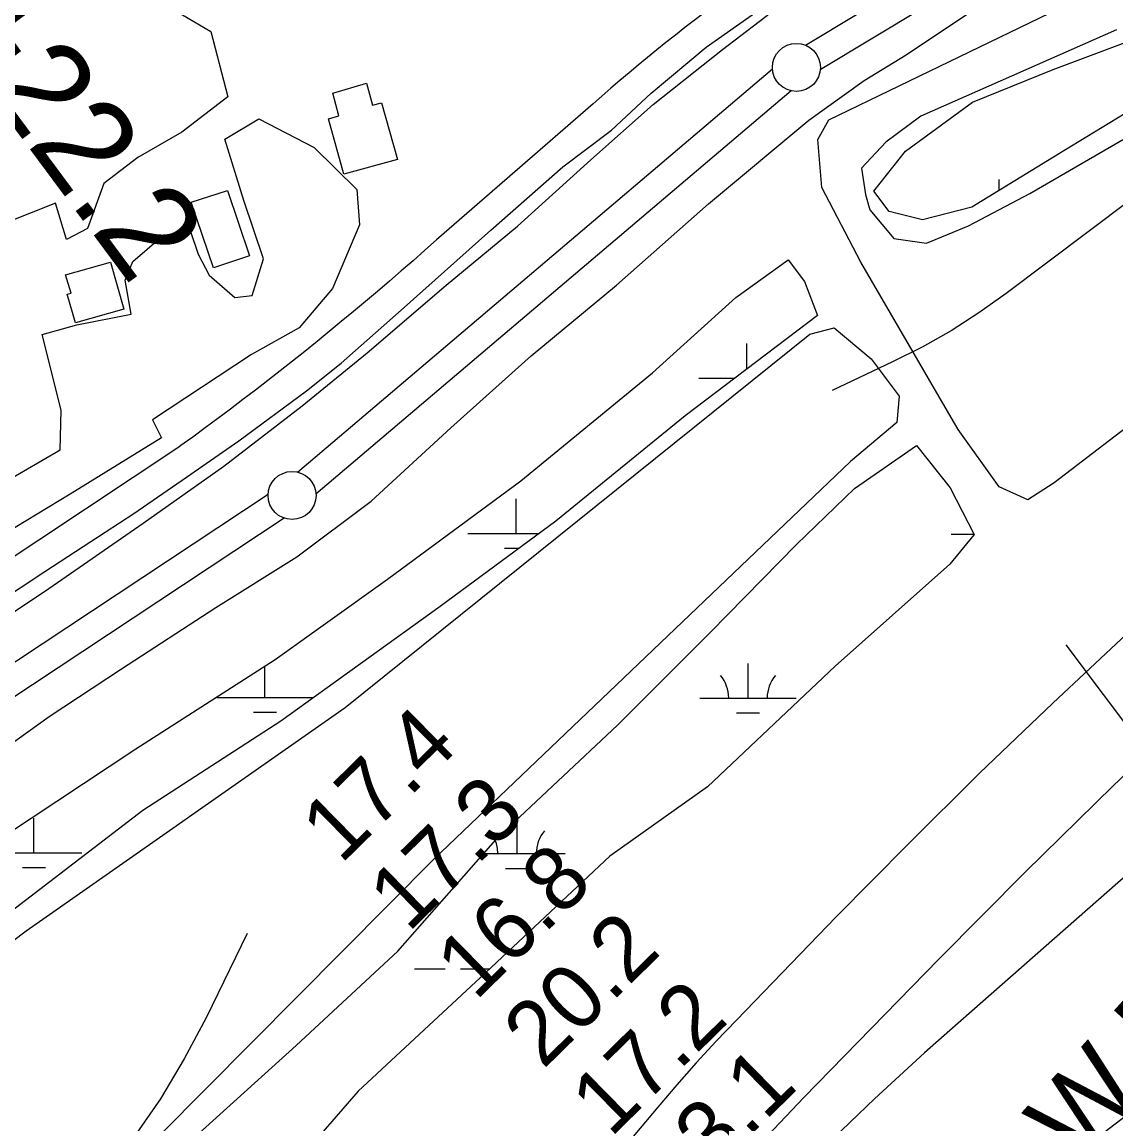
# Model space of a CAD drawing. Extents: x 3477039 to 3515015, y 546746 to 572297.
# Drawn here: x 3509543 to 3510682, y 562010 to 563158 of the extents above; entities that cross this region are included whole.
import ezdxf

# ---------------------------------------------------------------- set-up
doc = ezdxf.new("R2010")
doc.units = 0
for name, color, linetype in [('V-BLDG-OTLN', 7, 'Continuous'), ('V-LEVE-TOET', 7, 'Continuous'), ('V-RIVR-EDGE', 7, 'Continuous'), ('V-RIVR-RANG', 7, 'Continuous'), ('V-ROAD-CNTR', 7, 'Continuous'), ('V-SITE-VEGE', 7, 'Continuous'), ('V-SURV-IDEN', 7, 'Continuous'), ('V-SURV-LINE', 7, 'Continuous'), ('V-TOPO-DPTH', 7, 'Continuous'), ('V-TOPO-MINR', 7, 'Continuous'), ('V-TOPO-SHOR', 7, 'Continuous'), ('V-TOPO-WATR-IDEN', 7, 'Continuous'), ('V-UTIL-LINE', 7, 'Continuous'), ('V-WETL-SWMP', 7, 'Continuous')]:
    doc.layers.add(name, color=color, linetype=linetype)

msp = doc.modelspace()

# ---------------------------------------------------------------- linework, layer by layer
at = {"layer": 'V-BLDG-OTLN'}
for points in [[(3509866.6, 563083.9), (3509901.7, 563094.5), (3509908.1, 563071.4), (3509917.6, 563074), (3509934, 563014.9), (3509878.3, 562999.5), (3509862.3, 563057.3), (3509873.1, 563060.3)], [(3509719.1, 562970.5), (3509757.1, 562982.5), (3509780.1, 562914.7), (3509742.4, 562901.9)], [(3509588.4, 562894.9), (3509635.2, 562908.1), (3509649.1, 562859), (3509598.7, 562844.8), (3509590.2, 562874.7), (3509594.1, 562875.8)]]:
    msp.add_lwpolyline(points, close=True, dxfattribs=at)
at = {"layer": 'V-LEVE-TOET'}
for points in [[(3509471.1, 562501.6), (3509571.1, 562568.1), (3509669.2, 562636), (3509753.2, 562695.6), (3509834.9, 562758.5), (3509902.6, 562813.6), (3509984.6, 562884.1), (3510059.1, 562945.5), (3510135.5, 563014.4), (3510200.5, 563072.2), (3510272.7, 563129.5), (3510329.7, 563173), (3510402.2, 563220.2), (3510472.2, 563261.5), (3510552.2, 563307.5), (3510642.6, 563360.6), (3510732.2, 563416.1), (3510817.5, 563468.3), (3510911.4, 563523), (3511008.6, 563584.1), (3511109.9, 563640.1), (3511197.3, 563687.7), (3511263.7, 563730.2)], [(3509471.1, 562363), (3509571.2, 562434.7), (3509646.6, 562484.3), (3509745, 562548.4), (3509829.4, 562601), (3509906.8, 562659), (3509989.5, 562735.4), (3510073.3, 562810.5), (3510162.2, 562884.1), (3510258, 562968.6), (3510362.5, 563055.7), (3510420, 563097.3), (3510463.8, 563123.9), (3510535, 563171.4), (3510658.5, 563238.8), (3510743.8, 563287.8), (3510836.9, 563343.8), (3510941.2, 563402.8), (3511053.6, 563465.4), (3511074.3, 563480.4), (3511091.4, 563493.9)]]:
    msp.add_lwpolyline(points, dxfattribs=at)
at = {"layer": 'V-RIVR-EDGE'}
msp.add_lwpolyline([(3510706.7, 562029.8), (3510671.1, 562002.3)], dxfattribs=at)
at = {"layer": 'V-ROAD-CNTR'}
for points in [[(3510333.8, 563225.5), (3510323.5, 563218.4), (3510313.3, 563211.3), (3510303.1, 563204.2), (3510293, 563196.9), (3510282.9, 563189.6), (3510272.9, 563182.3), (3510262.9, 563174.8), (3510253, 563167.4), (3510243.1, 563159.8), (3510233.3, 563152.2), (3510223.5, 563144.5), (3510213.7, 563136.8), (3510204.1, 563129), (3510194.4, 563121.1), (3510184.8, 563113.2), (3510175.3, 563105.2), (3510165.8, 563097.1), (3510156.4, 563089), (3510147, 563080.9), (3510138, 563072.9)], [(3510333.8, 563225.5), (3510323.5, 563218.4), (3510313.3, 563211.3), (3510303.1, 563204.2), (3510293, 563196.9), (3510282.9, 563189.6), (3510272.9, 563182.3), (3510262.9, 563174.8), (3510253, 563167.4), (3510243.1, 563159.8), (3510233.3, 563152.2), (3510223.5, 563144.5), (3510213.7, 563136.8), (3510204.1, 563129), (3510194.4, 563121.1), (3510184.8, 563113.2), (3510175.3, 563105.2), (3510165.8, 563097.1), (3510156.4, 563089), (3510147, 563080.9), (3510138, 563072.9)], [(3510138, 563072.9), (3509974.7, 562931.2)], [(3510138, 563072.9), (3509974.7, 562931.2)], [(3509974.7, 562931.2), (3509962.5, 562920.3), (3509950.3, 562909.5), (3509937.9, 562898.8), (3509925.6, 562888.1), (3509913.1, 562877.5), (3509900.7, 562867), (3509888.1, 562856.5), (3509875.6, 562846), (3509862.9, 562835.7), (3509850.3, 562825.4), (3509837.5, 562815.1), (3509824.8, 562804.9), (3509811.9, 562794.8), (3509799, 562784.8), (3509786.1, 562774.8), (3509773.1, 562764.9), (3509760.1, 562755), (3509747, 562745.2), (3509733.9, 562735.5), (3509720.8, 562725.8), (3509707.5, 562716.2), (3509707.4, 562716.1)], [(3509974.7, 562931.2), (3509962.5, 562920.3), (3509950.3, 562909.5), (3509937.9, 562898.8), (3509925.6, 562888.1), (3509913.1, 562877.5), (3509900.7, 562867), (3509888.1, 562856.5), (3509875.6, 562846), (3509862.9, 562835.7), (3509850.3, 562825.4), (3509837.5, 562815.1), (3509824.8, 562804.9), (3509811.9, 562794.8), (3509799, 562784.8), (3509786.1, 562774.8), (3509773.1, 562764.9), (3509760.1, 562755), (3509747, 562745.2), (3509733.9, 562735.5), (3509720.8, 562725.8), (3509707.5, 562716.2), (3509707.4, 562716.1)], [(3509707.4, 562716.1), (3509511.8, 562586.1), (3509145.7, 562343), (3508859.7, 562155.3)], [(3509707.4, 562716.1), (3509511.8, 562586.1), (3509145.7, 562343), (3508859.7, 562155.3)]]:
    msp.add_lwpolyline(points, dxfattribs=at)
at = {"layer": 'V-SITE-VEGE'}
for points in [[(3509524.6, 563273.2), (3509563.6, 563167.4), (3509605.5, 563172.2), (3509653.3, 563186.3), (3509710.3, 563165.7), (3509739.8, 563148.1), (3509757.4, 563080), (3509709.4, 563043.5), (3509663.7, 563017.1), (3509628.1, 562989.9), (3509611.1, 562943), (3509589.4, 562931.6), (3509578.1, 562969.3), (3509452.7, 562919.6)], [(3510750.8, 562779.9), (3510617.8, 562678.3), (3510590.4, 562660.3), (3510560.8, 562674.1), (3510517.9, 562733.7), (3510416.6, 562907.8), (3510376.1, 562985.6), (3510371.9, 563035.8), (3510383.4, 563056.2), (3510749.5, 563233.7)], [(3510682.8, 563149.8), (3510479.2, 563060.1), (3510442.5, 563033), (3510417.3, 563005.8), (3510421.6, 562978.4), (3510426.1, 562962.4), (3510450.9, 562932.6), (3510485.1, 562927.8), (3510528.6, 562945.7), (3510592.6, 562979.5), (3510732.3, 563060.5)], [(3509525.4, 562679.1), (3509582.8, 562712.7), (3509583.8, 562753.9), (3509564.1, 562832.8), (3509600.3, 562842.6), (3509656.8, 562853.8), (3509650.5, 562889.3), (3509658.6, 562908.7), (3509688.4, 562934.5), (3509718.1, 562940.8), (3509726.6, 562916.2), (3509738, 562894.4), (3509764.6, 562871.1), (3509782.7, 562873.1), (3509794.5, 562911.4), (3509774, 562972.2), (3509754.2, 563036), (3509789.7, 563057.4), (3509847.4, 563027.4), (3509891.8, 562983.7), (3509894.5, 562946.8), (3509866.5, 562880.5), (3509831.6, 562839.5), (3509782.2, 562811.7), (3509679.1, 562743.8), (3509688.4, 562724.9), (3509593.3, 562666.3), (3509512.7, 562617.8)], [(3508836.2, 561922.7), (3509163.6, 562109.6), (3509165.7, 562089.1), (3509188.2, 562047.8), (3509210.8, 562020.3), (3509231.4, 562022.5), (3509265.7, 562040.5), (3509311.5, 562074.3), (3509419, 562114.6), (3509547.4, 562211.7), (3509879.7, 562444.2), (3510363.6, 562832.9), (3510388.7, 562839.6), (3510427.2, 562807.4), (3510456.6, 562768.4), (3510454.1, 562741), (3510406, 562700.3), (3509972, 562286.2), (3509544.8, 561856)]]:
    msp.add_lwpolyline(points, dxfattribs=at)
at = {"layer": 'V-SURV-LINE'}
for points in [[(3510358.9, 563133.9), (3511224.3, 563654.6)], [(3511239.8, 563628.9), (3510374.4, 563108.2)], [(3509829.8, 562689.3), (3510324.6, 563109.3)], [(3510344, 563086.4), (3509849.2, 562666.4)], [(3508725.1, 561955.2), (3509799.3, 562666.4)], [(3509815.9, 562641.4), (3508741.6, 561930.1)]]:
    msp.add_lwpolyline(points, dxfattribs=at)
for centre in [(3510349.5, 563110.8), (3509824.3, 562665)]:
    msp.add_circle(centre, 25, dxfattribs=at)
at = {"layer": 'V-TOPO-DPTH'}
msp.add_lwpolyline([(3512336.4, 563612.4), (3512181, 563525.3), (3512174, 563521.2), (3512167.2, 563517.1), (3512160.4, 563512.8), (3512153.8, 563508.3), (3511606.5, 563130.1), (3511524.9, 563072.9), (3511443.8, 563015), (3511363.6, 562955.9), (3511283.8, 562896.2), (3511140.8, 562787.4), (3511133, 562781.4), (3511125.4, 562775.2), (3511118, 562768.8), (3511110.7, 562762.3), (3510865.6, 562538), (3510772, 562450.9), (3510679.3, 562362.7), (3510588.2, 562272.9), (3510498, 562182.1), (3510357.4, 562038), (3510338.5, 562018.4), (3510319.8, 561998.5)], dxfattribs=at)
at = {"layer": 'V-TOPO-MINR'}
for points in [[(3512842.6, 563819.3), (3512243, 563478.4), (3512223.8, 563467.2), (3512204.7, 563455.8), (3512185.9, 563443.9), (3512167.2, 563431.8), (3512003.3, 563323), (3511903.7, 563255.1), (3511805.3, 563185.6), (3511708.6, 563113.6), (3511613.1, 563040), (3511206.5, 562718.7), (3511197, 562711), (3511187.6, 562703.3), (3511178.3, 562695.4), (3511169, 562687.4), (3510509.2, 562107.8), (3510482.9, 562084.4), (3510456.8, 562060.6), (3510431, 562036.5), (3510405.4, 562012.2), (3510357.7, 561966.2)], [(3512336.4, 563612.4), (3512181, 563525.3), (3512174, 563521.2), (3512167.2, 563517.1), (3512160.4, 563512.8), (3512153.8, 563508.3), (3511606.5, 563130.1), (3511524.9, 563072.9), (3511443.8, 563015), (3511363.6, 562955.9), (3511283.8, 562896.2), (3511140.8, 562787.4), (3511133, 562781.4), (3511125.4, 562775.2), (3511118, 562768.8), (3511110.7, 562762.3), (3510865.6, 562538), (3510772, 562450.9), (3510679.3, 562362.7), (3510588.2, 562272.9), (3510498, 562182.1), (3510357.4, 562038), (3510338.5, 562018.4), (3510319.8, 561998.5)], [(3510825.6, 563069), (3510567.8, 562875.2), (3510539.5, 562855.3), (3510510.5, 562836.5), (3510480.4, 562819.6), (3510449.6, 562804), (3510386.8, 562774.4)], [(3510693.5, 562521), (3510616.5, 562448.8), (3510540.3, 562375.8), (3510465.4, 562301.5), (3510391.3, 562226.4), (3510287, 562118.7), (3510266, 562096.6), (3510245.2, 562074.1), (3510225, 562051.2), (3510205.1, 562028), (3510036, 561826.9)], [(3509777.4, 562209), (3509734.9, 562121.1), (3509712.1, 562078.2), (3509687.3, 562036.5), (3509659.5, 561996.7)]]:
    msp.add_lwpolyline(points, dxfattribs=at)
at = {"layer": 'V-TOPO-SHOR'}
msp.add_lwpolyline([(3509465.8, 562519.1), (3509567, 562585.9), (3509614.8, 562617), (3509659.4, 562646.1), (3509714.3, 562683.9), (3509768.8, 562722), (3509839.2, 562774.1), (3509875.5, 562802.8), (3509938, 562857.9), (3510031.4, 562941.3), (3510106.4, 563007.1), (3510156.8, 563045.6), (3510198.1, 563083.9), (3510255.6, 563131.9), (3510322.2, 563178.7), (3510375, 563213.1), (3510447.4, 563259), (3510534, 563309.7), (3510613.4, 563359.7), (3510650, 563381)], dxfattribs=at)
at = {"layer": 'V-UTIL-LINE'}
msp.add_line((3512265.2, 560332.5), (3510630.5, 562509.4), dxfattribs=at)
at = {"layer": 'V-WETL-SWMP'}
for p, q in [((3510560.7, 562982.9), (3510560.7, 562994)), ((3510298, 562796.6), (3510298, 562823.3)), ((3510248, 562787.3), (3510285.7, 562787.3)), ((3510057.5, 562625.5), (3510057.5, 562661.4)), ((3510007.5, 562625.5), (3510081.7, 562625.5)), ((3510510.5, 562624.8), (3510534.4, 562624.8)), ((3510045.5, 562610), (3510060.8, 562610)), ((3509796, 562454.7), (3509796, 562487.4)), ((3510299.1, 562454), (3510299.1, 562490)), ((3509746, 562454.7), (3509846, 562454.7)), ((3510249.1, 562454), (3510349.1, 562454)), ((3509784, 562439.2), (3509808, 562439.2)), ((3510287.1, 562438.6), (3510311.1, 562438.6)), ((3509555.5, 562292.8), (3509555.5, 562328.8)), ((3510058.6, 562292.2), (3510058.6, 562327.6)), ((3509505.5, 562292.8), (3509605.5, 562292.8)), ((3510024, 562292.2), (3510108.6, 562292.2)), ((3509543.5, 562277.4), (3509567.5, 562277.4)), ((3510046.6, 562276.7), (3510070.6, 562276.7)), ((3509951.7, 562172.1), (3509983.7, 562172.1)), ((3509999.7, 562172.1), (3510030, 562172.1))]:
    msp.add_line(p, q, dxfattribs=at)
for points in [[(3510446, 562960.9), (3510430.3, 562982), (3510463.1, 563023.7), (3510532.9, 563074.5), (3510616.9, 563108.6), (3510694.5, 563137.7), (3510750.1, 563139.5), (3510787.7, 563133.4), (3510791.1, 563109.5), (3510773, 563095.2), (3510707.8, 563072.6), (3510627.9, 563024), (3510532.1, 562965.4), (3510480.7, 562952)], [(3509202.9, 562044.6), (3509197.3, 562068.5), (3509217.8, 562103.1), (3509286.1, 562159), (3509421.1, 562240.4), (3509525, 562310.5), (3509661.5, 562401.3), (3509806.7, 562494.2), (3509923.7, 562578), (3510062.4, 562680.3), (3510199.8, 562792.8), (3510286.4, 562871), (3510340.9, 562910.4), (3510358.1, 562887.8), (3510371.6, 562852.3), (3510233.5, 562747.8), (3510099, 562638.2), (3509978.4, 562549.4), (3509812.7, 562429.9), (3509669, 562336.9), (3509510.6, 562215.9), (3509356.6, 562113.7), (3509255.1, 562068.8), (3509233.1, 562031.4)]]:
    msp.add_lwpolyline(points, close=True, dxfattribs=at)
msp.add_lwpolyline([(3509723.7, 561997.6), (3509828.4, 562092.2), (3509934.6, 562190.5), (3510038.8, 562309), (3510163.3, 562425.9), (3510260.1, 562522.8), (3510349.6, 562614), (3510410, 562672.1), (3510474.7, 562717.2), (3510509.8, 562672.8), (3510534.7, 562624.2), (3510509.2, 562593.3), (3510389.9, 562487.2), (3510256.8, 562361.7), (3510155.1, 562289.4), (3510020.5, 562163.1), (3509893.1, 562044.8), (3509780.9, 561915.5)], dxfattribs=at)
for centre, start, end in [((3510243.8, 562454.5), 359.2282, 40.7718), ((3510354.3, 562454.5), 139.2282, 180.7719), ((3510113.8, 562292.6), 139.2282, 180.7719), ((3510003.3, 562292.6), 359.2282, 21.9629)]:
    msp.add_arc(centre, 35.2, start, end, dxfattribs=at)

# ---------------------------------------------------------------- texts
at = {"layer": 'V-RIVR-RANG'}
for s, p in [('17.4', (3509875, 562280.1)), ('17.3', (3509945.2, 562208.9)), ('16.8', (3510015.4, 562137.8)), ('20.2', (3510085.7, 562066.6)), ('17.2', (3510155.9, 561995.4)), ('13.1', (3510227.9, 561925.9))]:
    msp.add_text(s, height=67, rotation=44.4783, dxfattribs=at).set_placement(p)
at = {"layer": 'V-SURV-IDEN'}
msp.add_text('4484+22.2', height=100, rotation=306.5583, dxfattribs=at).set_placement((3509279.4, 563392.2))
at = {"layer": 'V-TOPO-WATR-IDEN'}
msp.add_text('L.W.R.P.', height=83, rotation=47.8668, dxfattribs=at).set_placement((3510582.6, 561897.1))

doc.saveas('drawing.dxf')
